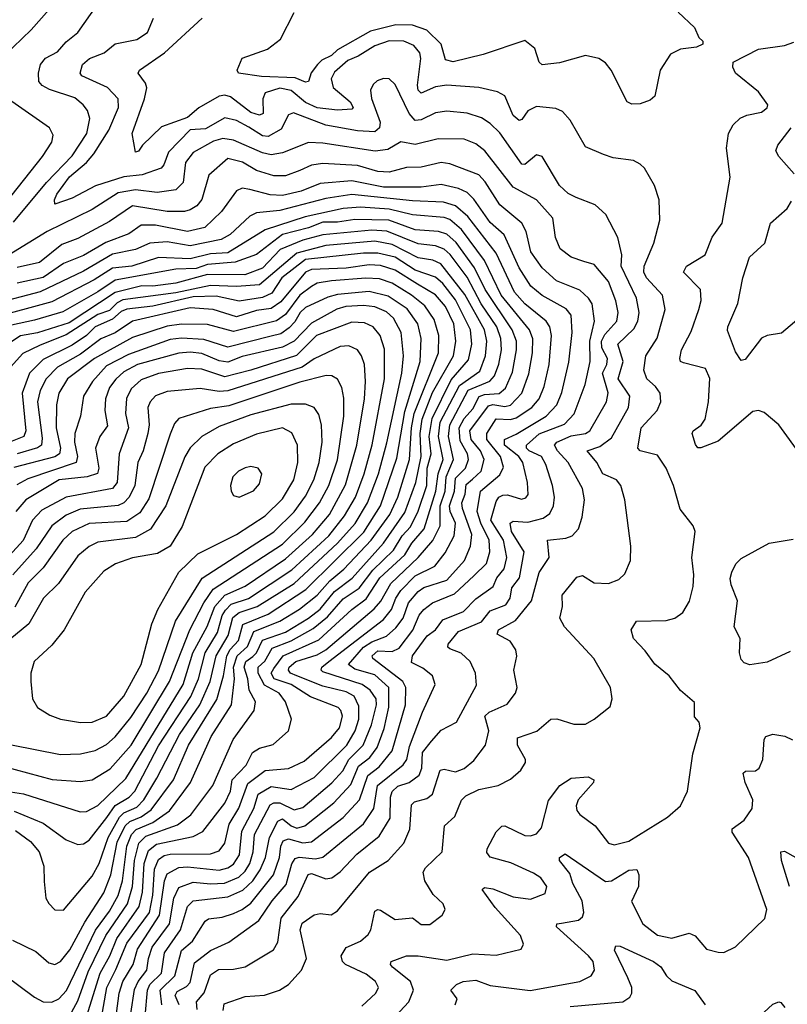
# Model space of a CAD drawing. Extents: x 1550320 to 1685906, y 509093 to 640511.
# Tile 462 of 532: x 1677284 to 1679945, y 591586 to 595000. Entities that reach past the tile are written whole.
import ezdxf

# ---------------------------------------------------------------- set-up
doc = ezdxf.new("R2010")
doc.units = 0

msp = doc.modelspace()

# ---------------------------------------------------------------- linework, layer by layer
at = {"layer": '0CON20XD'}
for points in [[(1677387.5, 594757.5), (1677361.3, 594771.3), (1677350.4, 594785), (1677348.7, 594815), (1677356, 594845), (1677373.6, 594866.4), (1677415, 594888.2), (1677445, 594923.2), (1677485.6, 594955), (1677550.7, 595049.3)], [(1677229.4, 594875), (1677323.4, 594965), (1677385.5, 595035)], [(1679566.4, 595026.4), (1679623, 594973), (1679637.7, 594937.7), (1679652.5, 594925), (1679652.5, 594915), (1679630, 594905), (1679575, 594898.1), (1679539.5, 594880.5), (1679503.6, 594825), (1679485.5, 594734.5), (1679469.1, 594720.9), (1679435, 594707.7), (1679406.4, 594706.4), (1679390, 594715), (1679334.4, 594825), (1679315, 594850), (1679291.2, 594865), (1679245, 594875.6), (1679155, 594850.3), (1679095, 594843.8), (1679085, 594852.5), (1679070, 594900), (1679035, 594928.2), (1678890.6, 594879.4), (1678786.3, 594853.7), (1678760.2, 594860.2), (1678744.8, 594915), (1678695, 594963.3), (1678645, 594980.8), (1678588, 594982), (1678500, 594960), (1678385, 594895.9), (1678365, 594875.4), (1678330.9, 594859.1), (1678315.8, 594845), (1678294.2, 594815.8), (1678284.7, 594785.3), (1678275, 594783.5), (1678238.1, 594798.1), (1678122.5, 594802.5), (1678042, 594815), (1678038, 594825), (1678055, 594866.2), (1678142.4, 594897.6), (1678187.4, 594932.6), (1678235.7, 595025)], [(1679213.4, 594383.4), (1679185, 594397.4), (1679155.3, 594425), (1679095, 594525.6), (1679075, 594531.1), (1679035, 594498.2), (1679025, 594498.4), (1678947.8, 594607.8), (1678915, 594640.3), (1678885, 594659.8), (1678835, 594675.7), (1678765, 594683.2), (1678725, 594677.1), (1678675, 594653), (1678655, 594650.2), (1678634.1, 594674.1), (1678585, 594775.6), (1678564.6, 594794.6), (1678545, 594796.2), (1678522.4, 594787.6), (1678508.9, 594775), (1678500, 594755), (1678503.7, 594726.3), (1678533.8, 594645), (1678531.1, 594625), (1678515, 594611.3), (1678455, 594614.5), (1678344.6, 594634.6), (1678232.5, 594677.5), (1678215, 594669.5), (1678189.8, 594620.2), (1678145, 594595.2), (1678125, 594597.3), (1678077.8, 594627.8), (1678035, 594650.2), (1677995, 594659.6), (1677928, 594622), (1677875, 594618.5), (1677799.1, 594540.9), (1677783.9, 594496.1), (1677774.5, 594485.5), (1677707.9, 594462), (1677645, 594454.9), (1677546.7, 594423.3), (1677465, 594381.4), (1677405, 594360.8), (1677403.9, 594375), (1677412.7, 594395), (1677456.2, 594455), (1677515.7, 594504.3), (1677540.5, 594535), (1677593.1, 594616.9), (1677626.3, 594695), (1677624.7, 594725), (1677588, 594765), (1677498.6, 594805), (1677493.5, 594815), (1677501.2, 594845), (1677525.5, 594865), (1677576, 594885), (1677615, 594915.7), (1677689.2, 594930.8), (1677726.2, 594955), (1677747.9, 595005)], [(1678665.2, 591754.8), (1678765, 591740), (1678855, 591761.8), (1678935, 591756.6), (1679022.1, 591777.9), (1679030, 591795), (1679019.6, 591825), (1678932.4, 591922.4), (1678887.1, 591985), (1678895, 591991.9), (1678923.6, 591986.4), (1678995, 591959.2), (1679055, 591950.9), (1679105, 591970.6), (1679111.5, 591995), (1679090.5, 592025), (1679065, 592041.4), (1678986.4, 592076.4), (1678915, 592097.1), (1678902.9, 592112.9), (1678903.8, 592125), (1678935.3, 592184.7), (1678955, 592204.4), (1678965, 592205.5), (1679035, 592172), (1679055, 592170.3), (1679075, 592176.9), (1679092.2, 592197.8), (1679117.3, 592292.7), (1679155.8, 592345), (1679195, 592370.4), (1679254.4, 592375.6), (1679274.4, 592365), (1679273.5, 592355), (1679220, 592295), (1679212.7, 592275), (1679215, 592258.8), (1679225, 592244.4), (1679278.6, 592205), (1679325, 592145.6), (1679345, 592139.2), (1679395, 592152), (1679530, 592235), (1679574, 592275), (1679598.8, 592325), (1679617.3, 592455), (1679642.5, 592545), (1679638.8, 592565), (1679623.5, 592583.5), (1679623, 592633), (1679574.2, 592674.2), (1679535.6, 592725), (1679485.2, 592765.2), (1679452.1, 592812.1), (1679411.8, 592855), (1679403.1, 592885), (1679422.5, 592915), (1679525, 592916.5), (1679555.3, 592924.7), (1679582.5, 592945), (1679606.2, 592983.8), (1679618.8, 593035), (1679621.1, 593075), (1679613.8, 593135), (1679625.7, 593225.7), (1679618, 593245), (1679573.3, 593303.3), (1679550, 593385), (1679524.6, 593445), (1679495, 593490), (1679434.8, 593504.8), (1679427.1, 593515), (1679438.4, 593585), (1679493.2, 593645), (1679506.2, 593675), (1679503.8, 593705), (1679488.1, 593728.1), (1679457.3, 593755), (1679447.5, 593785), (1679454.1, 593835), (1679493.8, 593896.2), (1679521.1, 593995), (1679511.8, 594045), (1679456.6, 594105), (1679447, 594125), (1679448.4, 594145), (1679482.3, 594225), (1679502.5, 594305), (1679501.1, 594375), (1679484.4, 594425), (1679449.4, 594485), (1679435, 594499.4), (1679411.2, 594511.2), (1679341.5, 594521.5), (1679307.5, 594532.5), (1679245, 594558.6), (1679191.7, 594651.7), (1679165, 594681.1), (1679142.4, 594692.4), (1679075, 594698.7), (1679045.7, 594684.3), (1679025, 594653.6), (1679015, 594650), (1678995, 594667.9), (1678965.7, 594735.7), (1678940.3, 594750.3), (1678875.2, 594765.2), (1678765, 594772.4), (1678725, 594767), (1678675, 594745.3), (1678665.2, 594755.2), (1678662.3, 594772.3), (1678674.2, 594865), (1678671.1, 594885), (1678650.5, 594910.5), (1678615, 594925.2), (1678565, 594926.5), (1678515, 594909.1), (1678456.7, 594873.3), (1678421.1, 594858.9), (1678375, 594817.6), (1678363.4, 594795), (1678370, 594765), (1678429.3, 594715), (1678439.3, 594695), (1678435, 594690), (1678385, 594686.5), (1678315, 594694.2), (1678275, 594713.1), (1678225, 594754.2), (1678185, 594762.9), (1678135, 594746.6), (1678126, 594725), (1678127.3, 594675), (1678115, 594668.6), (1678085, 594677.9), (1678015, 594732.4), (1677995, 594738.5), (1677975, 594735.2), (1677905, 594694.8), (1677865, 594661), (1677775, 594628.6), (1677709.2, 594565), (1677695, 594544), (1677685, 594540), (1677673.8, 594605), (1677716.5, 594725), (1677723.9, 594763.9), (1677719.9, 594779.9), (1677694.3, 594815), (1677698.6, 594825), (1677785.5, 594884.5), (1677916.7, 595005)], [(1679995.3, 593485), (1679915, 593595.7), (1679865, 593637.8), (1679845, 593645.5), (1679825, 593641.9), (1679705, 593538.7), (1679645, 593515.5), (1679635, 593515.6), (1679626.6, 593526.6), (1679615.6, 593565), (1679618.6, 593575), (1679646.4, 593593.6), (1679660, 593615), (1679671.6, 593675), (1679676.4, 593756.4), (1679660.9, 593790.9), (1679585, 593809.7), (1679574.8, 593814.8), (1679571.8, 593825), (1679578.6, 593855), (1679611.5, 593918.5), (1679637.8, 593995), (1679646.7, 594026.7), (1679643.8, 594065), (1679585.5, 594125), (1679595, 594145.5), (1679660, 594185), (1679684.2, 594245.8), (1679719.4, 594295), (1679746.4, 594453.6), (1679733.9, 594553.9), (1679740.9, 594605), (1679757.5, 594635), (1679781.7, 594658.3), (1679805, 594669.4), (1679855, 594679.4), (1679875, 594694.4), (1679876.9, 594705), (1679845, 594750), (1679765.8, 594815), (1679755.8, 594835), (1679757.7, 594852.3), (1679845, 594897.5), (1679935, 594910), (1679967.6, 594922.4)], [(1677262.4, 594297.6), (1677376.6, 594435), (1677465, 594527.4), (1677516.8, 594605), (1677527, 594657), (1677518.4, 594685), (1677504, 594705), (1677475, 594728.5), (1677387.5, 594757.5)], [(1677235.6, 594365), (1677362.8, 594525), (1677395.4, 594575), (1677399.8, 594599.8), (1677386.9, 594625), (1677256.6, 594716.6)], [(1679968.3, 594465), (1679915.5, 594525), (1679905.5, 594545), (1679912.2, 594565), (1679958.8, 594625)], [(1677989.3, 591565), (1677992.2, 591587.8), (1678065, 591613.5), (1678132.3, 591617.7), (1678184.8, 591635.2), (1678215, 591655.4), (1678261.1, 591705), (1678278.3, 591745), (1678256.1, 591845), (1678262.5, 591867.5), (1678305, 591897.1), (1678325, 591901.4), (1678362.9, 591897.1), (1678385, 591910), (1678496.4, 592045), (1678561.6, 592085), (1678615.8, 592145), (1678635.9, 592194.1), (1678642.3, 592277.7), (1678651.9, 592288.1), (1678695, 592300), (1678714.5, 592315.5), (1678741.7, 592398.3), (1678755, 592401.1), (1678795, 592392.7), (1678825, 592404.2), (1678858.2, 592431.8), (1678898.6, 592485), (1678910, 592535), (1678896.5, 592585), (1678911.2, 592598.8), (1678973.1, 592626.9), (1679002.7, 592665), (1679008.5, 592685), (1678996.7, 592745), (1679006.8, 592793.2), (1679003.3, 592815), (1678984.5, 592845), (1678939.4, 592869.4), (1678944, 592885), (1679002.5, 592917.5), (1679058.3, 592985), (1679085, 593083.6), (1679119.7, 593135), (1679113.2, 593195), (1679177.5, 593202.5), (1679199, 593211), (1679220.4, 593235), (1679234.2, 593275), (1679242.2, 593335), (1679235.3, 593375), (1679185.2, 593465), (1679148.2, 593505), (1679138.1, 593525), (1679145.8, 593535), (1679195, 593557.1), (1679244.9, 593565.1), (1679260.8, 593575), (1679318.3, 593675), (1679323.4, 593706.6), (1679304.4, 593775), (1679319.3, 593805), (1679321.5, 593825), (1679302.4, 593862.4), (1679300.6, 593885), (1679312.1, 593907.9), (1679353.3, 593955), (1679359, 593985), (1679350.6, 594025), (1679325, 594091.8), (1679275, 594151.5), (1679238.9, 594161.1), (1679195, 594176.1), (1679157.9, 594205), (1679140.9, 594245), (1679131.7, 594311.7), (1679075, 594375.4), (1678995, 594419.5), (1678895.7, 594545.7), (1678865, 594570), (1678825, 594585.7), (1678735, 594587.3), (1678655, 594567.2), (1678605, 594576.4), (1678560, 594550), (1678516.2, 594543.8), (1678335, 594571.7), (1678285, 594573.9), (1678195, 594538.3), (1678155, 594531.7), (1678125, 594538.5), (1678025, 594582.3), (1677987.4, 594587.4), (1677955, 594578.3), (1677885, 594539.8), (1677858.3, 594505), (1677850, 594435), (1677825, 594410), (1677759.8, 594400.2), (1677685, 594409.7), (1677625, 594399.4), (1677535, 594341.5), (1677379.1, 594265), (1677247.7, 594185)], [(1677898.8, 591568.8), (1677896.7, 591595), (1677923.3, 591626.7), (1677945, 591688.5), (1677972.9, 591707.1), (1678025, 591707.8), (1678065, 591716.5), (1678163.6, 591775), (1678178.3, 591801.7), (1678190, 591885), (1678249.5, 591960.5), (1678283.2, 592036.8), (1678295, 592040.4), (1678345, 592022), (1678365.5, 592024.5), (1678394.6, 592045.4), (1678452.9, 592107.1), (1678530.4, 592169.6), (1678568.2, 592231.8), (1678569.5, 592305), (1678575, 592324.1), (1678595, 592342.8), (1678634.2, 592355.8), (1678668.6, 592381.4), (1678678.3, 592405), (1678680.4, 592459.6), (1678711.4, 592498.6), (1678745, 592536.5), (1678797.5, 592565), (1678867.6, 592692.4), (1678863.3, 592735), (1678845, 592774.4), (1678814.3, 592804.3), (1678775, 592818.4), (1678768.4, 592825), (1678769.4, 592835), (1678805, 592878.8), (1678885, 592912.3), (1678915, 592950.9), (1678969.2, 592970.8), (1678984.3, 592995), (1678990.3, 593029.7), (1679016.4, 593065), (1679033, 593155), (1678988.5, 593225), (1678984.1, 593255), (1678995, 593261.1), (1679045, 593258.4), (1679098.2, 593271.8), (1679122.1, 593287.9), (1679134.7, 593315), (1679137.2, 593345), (1679130.5, 593385), (1679107.5, 593457.5), (1679092.5, 593485), (1679049.4, 593505), (1679040.3, 593515), (1679041.2, 593525), (1679085, 593564.2), (1679172.3, 593597.7), (1679206.5, 593633.5), (1679244.3, 593735), (1679261.7, 593815), (1679260, 593885), (1679276.3, 593955), (1679268, 594015), (1679255.9, 594035), (1679225, 594061.9), (1679145, 594094.3), (1679095, 594139.5), (1679055.7, 594195), (1679039.8, 594265), (1679024.2, 594294.2), (1678948.4, 594358.4), (1678897.3, 594437.3), (1678875, 594461.7), (1678775, 594500.7), (1678745.2, 594505.2), (1678675, 594488.8), (1678625, 594487.4), (1678565, 594471.3), (1678525, 594473), (1678455, 594494.3), (1678335, 594501.4), (1678295, 594495.6), (1678255, 594476.5), (1678205, 594458), (1678165, 594459), (1678105, 594477.3), (1678056.1, 594506.1), (1678005, 594519), (1677939.1, 594460.9), (1677915, 594376.7), (1677897.5, 594355), (1677875, 594341), (1677855, 594334.8), (1677794.8, 594335.2), (1677675, 594354.3), (1677595, 594300.2), (1677485, 594241.7), (1677429.2, 594220.8), (1677352.5, 594157.5), (1677275, 594140.3)], [(1677836.1, 591585), (1677822.7, 591617.3), (1677829.2, 591630.8), (1677862.1, 591647.9), (1677875, 591662.4), (1677889.5, 591730.5), (1677945, 591772.6), (1678008.3, 591801.7), (1678112.9, 591877.2), (1678159.2, 591945), (1678207.8, 592002.2), (1678226.7, 592073.3), (1678238.6, 592091.4), (1678253, 592097), (1678309, 592091), (1678335, 592096.9), (1678475, 592211.9), (1678511.1, 592265), (1678523.6, 592345), (1678613.6, 592416.4), (1678625.8, 592435), (1678635, 592480), (1678679.6, 592599.6), (1678724.6, 592695), (1678714.5, 592725), (1678681.2, 592751.2), (1678641.7, 592771.7), (1678645.9, 592795), (1678695.8, 592864.2), (1678725.3, 592885), (1678750.5, 592919.5), (1678822.3, 592947.7), (1678865, 592991.6), (1678925.4, 593034.6), (1678938.1, 593065), (1678963.4, 593096.6), (1678972.1, 593135), (1678960.5, 593195), (1678916.6, 593265), (1678935, 593330), (1678945, 593344.8), (1678958.5, 593351.5), (1678975, 593352.1), (1679022.9, 593337.1), (1679037.8, 593342.2), (1679046, 593354), (1679044.4, 593395), (1679028, 593465), (1679013.6, 593485), (1678964, 593525), (1678963.9, 593545), (1679005, 593563), (1679108.8, 593625), (1679145.4, 593664.7), (1679163, 593707), (1679187.8, 593812.2), (1679198.9, 593915), (1679195.5, 593975.5), (1679177.9, 593997.9), (1679095, 594044.1), (1679056.1, 594076.1), (1679015, 594139.7), (1678963.6, 594253.6), (1678915, 594296.6), (1678858, 594378), (1678835, 594400.4), (1678805, 594414.5), (1678745, 594428.4), (1678675, 594419.1), (1678545, 594419.8), (1678435, 594441.7), (1678325, 594432.3), (1678259.1, 594405), (1678195, 594390.1), (1678152.4, 594392.4), (1678081.3, 594411.3), (1678055, 594415.3), (1678035, 594406.2), (1677983.6, 594335), (1677925, 594279.7), (1677865, 594265.8), (1677755, 594287.6), (1677705, 594287), (1677662.1, 594257.9), (1677582.1, 594227.9), (1677505, 594182), (1677435, 594154.2), (1677365, 594105.6), (1677275, 594086.4)], [(1677776.6, 591585), (1677770.7, 591635), (1677821.8, 591685), (1677845, 591773.1), (1677883.1, 591805), (1677926.4, 591875), (1677937.8, 591882.3), (1677985, 591888.4), (1678025, 591901.2), (1678055.3, 591914.7), (1678085, 591937.5), (1678163.1, 592035), (1678184.9, 592095), (1678188.8, 592135), (1678197.1, 592152.9), (1678215, 592160.5), (1678265, 592146.2), (1678295, 592150), (1678405.5, 592234.5), (1678461.3, 592295), (1678490.4, 592379.6), (1678529.8, 592410.2), (1678574.5, 592465), (1678620.7, 592625), (1678622.3, 592685), (1678612.1, 592705), (1678507.9, 592785), (1678505.7, 592795), (1678525, 592811.4), (1678575, 592809.8), (1678599.3, 592820.7), (1678646.3, 592883.6), (1678669.1, 592935), (1678684.9, 592955.1), (1678715, 592978.6), (1678791.1, 593008.9), (1678858, 593072), (1678901.7, 593115), (1678913.6, 593155), (1678911.1, 593195), (1678882.2, 593255), (1678870.2, 593295), (1678881.2, 593365), (1678947.7, 593422.3), (1678961.5, 593448.5), (1678950, 593485), (1678902.6, 593545), (1678903.1, 593565), (1678935, 593616.2), (1678985, 593613.9), (1679005, 593619.5), (1679058.8, 593655), (1679084.1, 593685), (1679101.9, 593728.1), (1679119.2, 593805), (1679126.9, 593905), (1679121.6, 593935), (1679109, 593955), (1679035, 594015.2), (1678998.8, 594055), (1678935, 594190), (1678837.3, 594317.3), (1678794.9, 594354.9), (1678752.9, 594367.1), (1678645, 594371.7), (1678435, 594394.2), (1678345, 594379.4), (1678185, 594338.3), (1678105, 594329.8), (1678081.3, 594318.7), (1678013.7, 594255), (1677981.7, 594238.3), (1677875, 594215.8), (1677795, 594229.7), (1677735, 594225.2), (1677685, 594202.6), (1677605, 594186.6), (1677505, 594127.8), (1677355, 594055.9), (1677195, 594015.1)], [(1678469.4, 591580.6), (1678518.5, 591625), (1678527.9, 591645), (1678516.7, 591665), (1678485, 591690.5), (1678413.1, 591725), (1678402.6, 591735), (1678398, 591755), (1678415, 591783.8), (1678465, 591805.9), (1678491.7, 591828.3), (1678501.2, 591845), (1678515, 591908.9), (1678525, 591915.4), (1678535, 591912.5), (1678585, 591880.8), (1678645, 591885.8), (1678675, 591863.1), (1678705, 591863.1), (1678748.8, 591895), (1678758.8, 591915), (1678751.2, 591935), (1678717.2, 591967.2), (1678688.5, 592015), (1678682.3, 592045), (1678690, 592060), (1678747.8, 592115), (1678756.7, 592205), (1678792, 592238), (1678815.7, 592294.3), (1678830.5, 592309.5), (1678875, 592330.8), (1678942.9, 592345), (1678985, 592366.7), (1679021.5, 592398.5), (1679037.5, 592425), (1679037.3, 592435), (1679009.4, 592485), (1679010, 592510), (1679076.3, 592533.7), (1679125, 592575.3), (1679146.2, 592576.2), (1679205, 592557.9), (1679245, 592558.1), (1679275.5, 592574.5), (1679331.2, 592618.8), (1679337.1, 592645), (1679331.4, 592685), (1679273.8, 592785), (1679172.5, 592895), (1679156.7, 592925), (1679165.4, 592965), (1679164.5, 593005), (1679215, 593067.5), (1679235, 593072.5), (1679275, 593048), (1679325, 593045.4), (1679361.2, 593058.8), (1679381.7, 593078.3), (1679401.5, 593125), (1679402.5, 593175), (1679381.1, 593335), (1679367.7, 593385), (1679352.2, 593405), (1679305, 593425.4), (1679284.7, 593465), (1679251.1, 593505), (1679295, 593520.3), (1679335, 593550.2), (1679394.4, 593655), (1679398.4, 593695), (1679359, 593755), (1679375.4, 593815), (1679357.5, 593875), (1679412.3, 593927.7), (1679426.9, 593955), (1679431.1, 593985), (1679422.6, 594035), (1679368.5, 594145), (1679370.9, 594185), (1679357.3, 594245), (1679315.7, 594325), (1679278.3, 594358.3), (1679213.4, 594383.4)], [(1680015, 593989.3), (1679925, 593912.9), (1679875, 593905.2), (1679855, 593895.8), (1679798.5, 593821.5), (1679785, 593818.8), (1679765, 593848.8), (1679737.7, 593922.3), (1679738.1, 593935), (1679773.9, 594016.1), (1679790.7, 594105), (1679813.5, 594176.5), (1679867.1, 594225), (1679886.2, 594295), (1679944.2, 594345), (1679959.2, 594370.8)], [(1677718.5, 591545), (1677727.1, 591635), (1677735, 591655.5), (1677775.7, 591695), (1677785.7, 591765), (1677840.7, 591845), (1677865.9, 591925), (1677885.2, 591945.2), (1678005, 591958.9), (1678057.3, 591982.7), (1678091.7, 592015), (1678117.4, 592052.6), (1678135.6, 592095), (1678150.1, 592165), (1678178.9, 592221.1), (1678195, 592229.6), (1678225.3, 592204.7), (1678245, 592197.2), (1678272.5, 592205), (1678372.6, 592285), (1678431.4, 592348.6), (1678458.3, 592411.7), (1678497.4, 592442.6), (1678523.2, 592476.8), (1678547.2, 592542.8), (1678563.4, 592616.6), (1678563, 592685), (1678515, 592728.8), (1678445, 592748.1), (1678423, 592765), (1678475.7, 592824.3), (1678505, 592843.1), (1678555, 592862.2), (1678588.2, 592891.8), (1678613.1, 592925), (1678631.9, 592978.1), (1678665, 593018), (1678685, 593031.1), (1678765, 593057.1), (1678826.1, 593125), (1678846.7, 593175), (1678851.5, 593215), (1678818.8, 593305), (1678816.8, 593325), (1678828.1, 593355), (1678831.6, 593388.4), (1678853, 593407), (1678883.9, 593435), (1678893.7, 593475), (1678881.7, 593505), (1678849, 593545), (1678844.5, 593575), (1678908.6, 593661.4), (1678923.7, 593666.3), (1678965, 593659.1), (1678985, 593663.3), (1679024.2, 593705), (1679048.3, 593771.7), (1679061.7, 593845), (1679062.9, 593892.9), (1679050.7, 593925), (1678952.5, 594045), (1678894.8, 594164.8), (1678815, 594272.2), (1678775, 594307.7), (1678755, 594314.6), (1678645, 594322.8), (1678565, 594343.4), (1678465, 594349.9), (1678405, 594345.1), (1678273.4, 594316.6), (1678135, 594271.7), (1678005, 594191.8), (1677945, 594188.6), (1677875, 594171), (1677765, 594175.7), (1677672.5, 594145), (1677605, 594138.9), (1677542.1, 594097.9), (1677395, 594021.3), (1677185.3, 593964.7)], [(1677669.3, 591555), (1677681.7, 591638.3), (1677694.1, 591665), (1677724.6, 591705), (1677730.1, 591745), (1677742.7, 591785), (1677803.5, 591865), (1677817.7, 591955), (1677835, 591991.7), (1677885, 592010.4), (1677945, 592003.8), (1677994.1, 592005.9), (1678043, 592027), (1678065, 592048), (1678081.1, 592075), (1678093.3, 592115), (1678098.1, 592175), (1678151.6, 592278.4), (1678164.9, 592285.1), (1678185, 592284.7), (1678235, 592260.3), (1678265, 592268.3), (1678365.8, 592354.2), (1678403.8, 592396.2), (1678425, 592435.4), (1678474.3, 592485), (1678503.2, 592555), (1678521, 592625), (1678520, 592645), (1678498.5, 592675), (1678471.4, 592695), (1678335, 592739.1), (1678328.9, 592745), (1678330.8, 592755), (1678355.8, 592775), (1678545, 592920.6), (1678572.6, 592955), (1678587.3, 592995), (1678605, 593020.5), (1678655, 593072.3), (1678723, 593105), (1678758.5, 593151.5), (1678789.4, 593210.6), (1678794.4, 593255), (1678775.6, 593295), (1678773.8, 593315), (1678791.6, 593365), (1678795, 593410.5), (1678829.4, 593445), (1678840.1, 593475), (1678836.1, 593495), (1678810.3, 593540.3), (1678806.9, 593585), (1678825, 593616.8), (1678855, 593651), (1678876.7, 593693.3), (1678895, 593700.8), (1678946, 593704), (1678968, 593722), (1678992.1, 593777.9), (1679006.2, 593855), (1679006.2, 593885), (1678990.6, 593925), (1678897.5, 594065), (1678859.9, 594139.9), (1678797.3, 594227.3), (1678765, 594256.2), (1678735.1, 594265.1), (1678655, 594271.6), (1678563.1, 594305), (1678445, 594306.6), (1678385, 594297.4), (1678335, 594298), (1678285, 594278.3), (1678195.3, 594254.7), (1678105, 594186.1), (1678030.3, 594159.7), (1677935, 594150.7), (1677895, 594137.1), (1677825, 594135.1), (1677615, 594097), (1677555, 594056.1), (1677432.8, 593987.2), (1677335, 593957.6), (1677255, 593941)], [(1677619.1, 591555), (1677628.9, 591625), (1677641, 591665), (1677677.6, 591725), (1677692.5, 591777.5), (1677768, 591895), (1677785.7, 592014.3), (1677795, 592038.3), (1677835, 592060.8), (1677865, 592062.9), (1677975, 592051.4), (1678005, 592059.1), (1678025, 592072.5), (1678045.2, 592105.2), (1678053.2, 592186.8), (1678095.1, 592264.9), (1678110.6, 592315), (1678155, 592341.5), (1678225, 592331.7), (1678305, 592372.6), (1678417.9, 592485), (1678446.5, 592535), (1678459.6, 592575), (1678459.8, 592619.8), (1678443.3, 592655), (1678415, 592669.5), (1678335, 592689.6), (1678244.7, 592725), (1678222.8, 592735), (1678215.2, 592745), (1678218.1, 592755), (1678241.2, 592775), (1678315, 592798.3), (1678345, 592815.4), (1678513, 592957), (1678535.9, 592984.1), (1678569.9, 593045), (1678664.9, 593135.1), (1678715.8, 593194.2), (1678741.6, 593245), (1678741.8, 593315), (1678758.7, 593365), (1678762.6, 593415), (1678787.5, 593475), (1678770.4, 593555), (1678774.7, 593595), (1678838.4, 593715), (1678913.4, 593746.6), (1678929.5, 593765), (1678944.7, 593805.3), (1678954.3, 593855), (1678952.1, 593895), (1678937.9, 593935), (1678883.1, 594015), (1678835, 594107.2), (1678776, 594186), (1678755, 594204.8), (1678725, 594215.7), (1678665, 594222.3), (1678556.6, 594266.6), (1678505, 594270), (1678335, 594254), (1678265, 594235.8), (1678187.1, 594202.9), (1678125, 594138.9), (1678064.3, 594115.7), (1677935, 594116.7), (1677825, 594086.6), (1677745, 594076.2), (1677707.6, 594077.6), (1677615, 594053.5), (1677455, 593948.4), (1677345.4, 593914.6), (1677286.2, 593903.8), (1677242, 593875)], [(1677563.1, 591513.1), (1677586.2, 591645), (1677616.6, 591706.6), (1677655, 591798.8), (1677733.6, 591905), (1677745.1, 591965), (1677751.4, 592055), (1677765, 592087.9), (1677785, 592102.4), (1677805, 592106.8), (1677945, 592108.3), (1677975, 592118.3), (1677994.8, 592145), (1678009.4, 592210.6), (1678043.4, 592266.6), (1678075, 592352.5), (1678135, 592396.8), (1678215, 592403.7), (1678270.1, 592429.9), (1678365, 592511.7), (1678392.4, 592545), (1678402.2, 592585), (1678396.8, 592605), (1678387.2, 592615), (1678292.1, 592652.1), (1678224.8, 592695), (1678166, 592715), (1678155.9, 592735), (1678165, 592750.2), (1678196.5, 592795), (1678320.3, 592849.7), (1678434.7, 592955.2), (1678485, 592992.1), (1678532, 593065), (1678619.2, 593145), (1678643.7, 593185), (1678686.2, 593235), (1678726.5, 593365), (1678734.8, 593425.2), (1678751.2, 593475), (1678735.6, 593555), (1678741.4, 593605), (1678808.1, 593731.9), (1678878.4, 593781.6), (1678898.7, 593835), (1678903.3, 593885), (1678894.6, 593925), (1678826.8, 594046.8), (1678743.3, 594153.3), (1678715.9, 594165.9), (1678665, 594174.4), (1678575, 594220), (1678515, 594232.2), (1678345, 594217.1), (1678245, 594190.1), (1678115, 594081.1), (1678035, 594075.3), (1677945, 594078.2), (1677825, 594053.1), (1677641.7, 594028.3), (1677621.7, 594018.3), (1677595, 593992), (1677555, 593978.2), (1677445, 593907.7), (1677355, 593871.5), (1677295, 593842.3), (1677252, 593795)], [(1677509.3, 591525), (1677562.3, 591695), (1677595.8, 591754.2), (1677620.2, 591815), (1677697.7, 591925), (1677709.3, 591975), (1677715.5, 592075), (1677730.4, 592119.6), (1677758, 592142), (1677885, 592168.2), (1677918.7, 592185), (1677995, 592284.1), (1678014.3, 592325), (1678020.7, 592365), (1678068.7, 592415), (1678090.9, 592459.1), (1678115, 592474.5), (1678162.9, 592487.1), (1678215.9, 592534.1), (1678226.4, 592575), (1678204.8, 592635), (1678182.8, 592665), (1678132.9, 592692.9), (1678110.6, 592735), (1678110.5, 592755), (1678133.7, 592776.3), (1678158.5, 592821.5), (1678225, 592846.5), (1678300.7, 592889.3), (1678350.8, 592929.2), (1678405, 592992.1), (1678460.9, 593029.1), (1678508.4, 593091.6), (1678579.7, 593160.3), (1678610, 593210), (1678638.6, 593241.4), (1678665, 593296.3), (1678695.1, 593385), (1678695.8, 593445), (1678709.7, 593495), (1678703.5, 593555), (1678713.1, 593616.9), (1678779.1, 593750.9), (1678839.4, 593820.6), (1678851.4, 593875), (1678846.6, 593925), (1678795, 594028.5), (1678751, 594085), (1678725, 594107.1), (1678655, 594131.3), (1678585, 594176), (1678525, 594190.8), (1678475, 594190.7), (1678275, 594167.9), (1678192.7, 594105), (1678158.1, 594051.9), (1678125, 594037.3), (1678045, 594024), (1677965, 594041.6), (1677885, 594039), (1677745, 594007), (1677655, 593996.2), (1677635, 593987.9), (1677605, 593961.2), (1677545.2, 593935), (1677515, 593905.4), (1677465, 593871.5), (1677365, 593821.7), (1677317.6, 593775), (1677291.9, 593705), (1677304.6, 593575), (1677298.3, 593555), (1677245.7, 593534.3)], [(1677435, 591507.1), (1677485, 591598.2), (1677521.1, 591698.9), (1677582.5, 591825), (1677657.6, 591935), (1677674.9, 591995.1), (1677681.6, 592085), (1677696.3, 592145), (1677720.9, 592169.1), (1677830.8, 592209.2), (1677876.5, 592243.5), (1677953.5, 592345), (1678023.8, 592505), (1678096.6, 592605), (1678101.6, 592635), (1678079.4, 592675), (1678075.1, 592715), (1678062.2, 592755), (1678067.4, 592775), (1678092.1, 592792.1), (1678105.1, 592804.9), (1678125, 592849.3), (1678205, 592876.8), (1678285, 592924.7), (1678325, 592956.5), (1678375, 593018.1), (1678435.7, 593064.3), (1678545.1, 593185), (1678618.7, 593291.3), (1678657.3, 593395), (1678675.4, 593485), (1678672.6, 593565), (1678678.5, 593615), (1678715, 593707.3), (1678787.4, 593835), (1678795.7, 593885), (1678788.2, 593945), (1678760.4, 594005), (1678725, 594045.8), (1678662.7, 594082.7), (1678585, 594131.1), (1678535, 594147.2), (1678495, 594149.6), (1678415, 594138.8), (1678295.7, 594134.3), (1678274.5, 594125), (1678188.7, 594021.3), (1678155, 593998.6), (1678105, 593991.5), (1678035, 593969.4), (1677954.5, 593995.5), (1677875, 594000.8), (1677674.9, 593955.1), (1677615, 593914.6), (1677565, 593893.7), (1677495, 593840.6), (1677415, 593795.7), (1677375.6, 593755), (1677355, 593714.6), (1677345.7, 593675), (1677361.2, 593548.8), (1677359.8, 593525), (1677344.9, 593515.1), (1677275, 593494.7)], [(1677395, 591593.7), (1677419.4, 591605), (1677445.5, 591634.5), (1677546.8, 591843.2), (1677595, 591909.6), (1677625, 591963.3), (1677639.7, 592015), (1677654.9, 592135), (1677671.3, 592175), (1677687.7, 592192.3), (1677745, 592216.7), (1677802.5, 592257.5), (1677875.9, 592355), (1677946.9, 592515), (1678017.9, 592625), (1678028.5, 592715), (1678024.6, 592755), (1678037.1, 592795), (1678073.2, 592826.8), (1678095, 592878.7), (1678185, 592914.4), (1678253.4, 592956.6), (1678315, 593005.4), (1678358.4, 593055), (1678407.2, 593095), (1678502.6, 593195), (1678567, 593285), (1678595.1, 593344.9), (1678634.5, 593475), (1678642.1, 593585), (1678651.7, 593635), (1678735.7, 593845), (1678736.3, 593905), (1678720.9, 593960.9), (1678688.4, 594008.4), (1678642.4, 594045), (1678575, 594087), (1678531.5, 594101.5), (1678484.2, 594104.2), (1678364.3, 594094.3), (1678315, 594086.1), (1678295, 594074.5), (1678254.6, 594045), (1678205, 593977.3), (1678174, 593956), (1678025, 593918.8), (1677935, 593942.7), (1677845, 593944.2), (1677795, 593937.2), (1677675, 593898.2), (1677543.1, 593825), (1677449.4, 593755), (1677418.8, 593705), (1677410.7, 593665), (1677409.7, 593585), (1677424.9, 593515), (1677422, 593495), (1677405, 593484.1), (1677263, 593447)], [(1677405, 591724.5), (1677425, 591735.4), (1677457.5, 591775), (1677509.1, 591870.9), (1677575, 591972.8), (1677599.9, 592035), (1677621.7, 592148.3), (1677649.4, 592205), (1677665, 592220.4), (1677705, 592236.5), (1677739.1, 592260.9), (1677817, 592365), (1677868.5, 592485), (1677966.8, 592643.2), (1677990.4, 592725), (1678002.3, 592795), (1678013.2, 592816.8), (1678042.2, 592847.8), (1678057.2, 592902.8), (1678145, 592938.4), (1678276.1, 593023.9), (1678476.3, 593223.7), (1678534.6, 593315), (1678590.7, 593479.3), (1678618.6, 593641.4), (1678672.1, 593815), (1678675.8, 593895), (1678663.8, 593945), (1678627, 593997), (1678561.3, 594041.3), (1678495, 594058), (1678385, 594047.5), (1678351.7, 594038.3), (1678275, 594001.9), (1678255.5, 593984.4), (1678238, 593952), (1678218.4, 593931.6), (1678188.9, 593911.1), (1678155, 593902.7), (1678005, 593864.4), (1677921.5, 593891.5), (1677845, 593895.6), (1677805, 593891), (1677660.6, 593839.4), (1677585, 593799.8), (1677536, 593745), (1677505.2, 593695), (1677494.3, 593625), (1677474.5, 593565), (1677473.3, 593535), (1677484.6, 593485), (1677479.4, 593465), (1677311.7, 593408.3), (1677273.2, 593386.8)], [(1677435, 591912.9), (1677535, 592030.8), (1677559.4, 592075), (1677590.2, 592165), (1677630, 592235), (1677645, 592250), (1677689.7, 592270.3), (1677714.3, 592295.7), (1677759.6, 592370.4), (1677837.8, 592522.3), (1677908.7, 592625), (1677944, 592705), (1677964.5, 592795), (1678006.2, 592865), (1678022.5, 592927.5), (1678044.3, 592945), (1678107.3, 592965), (1678235, 593045.1), (1678385, 593184.6), (1678446.3, 593253.7), (1678489, 593325), (1678528, 593425), (1678556.9, 593533.1), (1678608.2, 593775), (1678614.2, 593834.2), (1678606.5, 593915), (1678579.2, 593965), (1678555, 593986.5), (1678515, 594004), (1678475, 594008.7), (1678414.5, 594005.5), (1678383.5, 593996.5), (1678295, 593948.3), (1678235, 593885.4), (1678195, 593864.5), (1678055, 593832.4), (1678005, 593812.7), (1677975, 593817), (1677915, 593842.8), (1677875, 593847.4), (1677835, 593843.6), (1677691.8, 593805), (1677645, 593779.4), (1677616.5, 593753.5), (1677595.2, 593725), (1677580.6, 593685), (1677578.8, 593645), (1677587.6, 593592.4), (1677561.4, 593555), (1677547, 593515), (1677557.9, 593445), (1677552.9, 593427.1), (1677517.5, 593415), (1677420.8, 593405), (1677305.2, 593335), (1677270.2, 593295)], [(1677265, 592256.1), (1677365.4, 592215), (1677445, 592156.6), (1677485, 592140.4), (1677505, 592142.7), (1677525, 592155.9), (1677585.8, 592234.2), (1677615, 592275.1), (1677663.6, 592305), (1677682.3, 592325), (1677765, 592482.4), (1677876.6, 592653.4), (1677903.3, 592715), (1677926.2, 592805), (1677969.8, 592875), (1677985.8, 592934.2), (1677996.9, 592953.1), (1678016.5, 592973.5), (1678076.4, 592993.6), (1678227.1, 593092.9), (1678355, 593211), (1678410.2, 593279.8), (1678447.4, 593345), (1678478.4, 593425), (1678505.8, 593525.8), (1678548.2, 593755), (1678547.8, 593857.8), (1678533, 593905), (1678509.1, 593935), (1678478.6, 593948.6), (1678435, 593951.4), (1678312.9, 593905), (1678243.8, 593836.2), (1678085, 593784.6), (1677995, 593762.2), (1677915, 593788), (1677865, 593790.2), (1677765, 593773), (1677705, 593751.3), (1677670.2, 593719.8), (1677653.7, 593686.3), (1677650.7, 593635), (1677660.3, 593585), (1677628.7, 593495), (1677625.5, 593445.5), (1677621.3, 593395), (1677605.1, 593374.9), (1677445, 593344.5), (1677360.5, 593299.5), (1677328.3, 593265), (1677295.3, 593194.7), (1677175, 593063.5)], [(1677493.7, 592253.6), (1677515, 592254.7), (1677555, 592275.8), (1677651.3, 592368.7), (1677850.4, 592695), (1677883.6, 592805), (1677933.7, 592896.3), (1677959.8, 592965), (1677995.1, 593004.9), (1678065, 593036.2), (1678205, 593130.7), (1678299, 593215), (1678357.3, 593285), (1678412.9, 593387.1), (1678452.1, 593525), (1678478.6, 593685), (1678483, 593745), (1678478.9, 593805), (1678469.2, 593835), (1678455, 593855.4), (1678425, 593869.2), (1678395, 593866.5), (1678305, 593824.1), (1678263.4, 593795), (1678005, 593713.1), (1677975, 593710.9), (1677908.9, 593721.1), (1677795, 593711), (1677755, 593695.8), (1677736.4, 593675), (1677728.3, 593655), (1677732.1, 593595), (1677728, 593565), (1677711.5, 593505), (1677693, 593465), (1677682.8, 593385), (1677663.5, 593345), (1677645.1, 593324.9), (1677624.6, 593315.4), (1677493.2, 593303.2), (1677445, 593282.2), (1677395, 593245.2), (1677340.7, 593165), (1677259.3, 593075)], [(1677495, 592359), (1677535, 592364.2), (1677597.7, 592402.3), (1677669.6, 592485), (1677803.2, 592705), (1677873, 592885), (1677921.8, 592978.2), (1677954.9, 593025.1), (1678195, 593181.2), (1678272.4, 593257.6), (1678323.3, 593325), (1678355.4, 593385), (1678385.6, 593474.4), (1678407.9, 593625), (1678407.4, 593687.4), (1678400, 593725), (1678385, 593753.3), (1678365.7, 593765.7), (1678345.8, 593765.8), (1678255, 593742.8), (1678008.3, 593661.7), (1677945, 593651.4), (1677835, 593617.3), (1677820.4, 593599.6), (1677805, 593563.3), (1677730.9, 593339.1), (1677699.6, 593290.4), (1677655, 593260.2), (1677525, 593252.7), (1677465.3, 593225), (1677432.7, 593195), (1677365, 593099.5), (1677312.7, 593047.3), (1677266.8, 592963.2)], [(1677425, 592452), (1677495, 592454.8), (1677545, 592466.3), (1677585, 592487.4), (1677615, 592514.2), (1677668.9, 592581.1), (1677723.9, 592665), (1677765, 592742.7), (1677823.5, 592915), (1677916.8, 593063.2), (1678165, 593224.1), (1678235, 593293.6), (1678275, 593348.6), (1678303.2, 593405), (1678321.3, 593465), (1678332, 593535), (1678330.2, 593595), (1678320.9, 593630.9), (1678304.4, 593655), (1678275, 593667.1), (1678225, 593667), (1678085, 593629.5), (1677975, 593589), (1677914.9, 593555.1), (1677875, 593515.3), (1677855.7, 593484.3), (1677790.2, 593315), (1677736.6, 593233.4), (1677685, 593204.8), (1677555, 593188.1), (1677525, 593173.2), (1677485, 593141.3), (1677418.1, 593045), (1677366.5, 592995), (1677315.8, 592905), (1677249.3, 592850.7)], [(1677495, 592562.9), (1677535, 592564.1), (1677585, 592585.3), (1677645, 592654.6), (1677704.3, 592765), (1677741.7, 592905), (1677762.1, 592955), (1677835.4, 593085), (1677901.6, 593148.4), (1678035, 593214.8), (1678135, 593279.6), (1678195, 593338.9), (1678234, 593405), (1678248.4, 593465), (1678246.3, 593525), (1678227.3, 593567.3), (1678195, 593584.7), (1678105, 593562.5), (1678025, 593529.1), (1677970.7, 593495), (1677925, 593448.8), (1677847.1, 593242.9), (1677805.3, 593174.7), (1677761.2, 593148.8), (1677675, 593134.8), (1677616.1, 593113.9), (1677575, 593087.9), (1677510.4, 593015), (1677437.5, 592885), (1677395, 592831.9), (1677333.3, 592775), (1677322.2, 592735), (1677322.2, 592705), (1677328.1, 592645), (1677345.7, 592615), (1677388.3, 592588.3), (1677425.3, 592575.3), (1677495, 592562.9)], [(1678045, 593344.5), (1678094, 593366), (1678115, 593390.8), (1678123.3, 593425), (1678110, 593445), (1678085, 593450.8), (1678065, 593446.8), (1678042.2, 593435), (1678022.7, 593415), (1678014.5, 593385), (1678016.9, 593365), (1678025, 593350), (1678045, 593344.5)], [(1679955, 592809.7), (1679875, 592772.6), (1679815, 592763.6), (1679795, 592770), (1679785, 592782), (1679778.8, 592805), (1679781.9, 592855), (1679760.6, 592895), (1679771.8, 592985), (1679750.2, 593040.2), (1679747, 593063), (1679752.9, 593085), (1679766.8, 593113.2), (1679785, 593132.5), (1679882.5, 593185), (1679965, 593198.6)], [(1678793.1, 591585), (1678800.6, 591605), (1678778.6, 591635), (1678798.5, 591655), (1678821.1, 591665), (1678865, 591670.3), (1678915, 591651.9), (1679053.9, 591633.9), (1679226, 591665), (1679265.2, 591684.8), (1679276.8, 591705), (1679271.3, 591735), (1679256.1, 591755), (1679144.4, 591855), (1679146.2, 591865), (1679162.1, 591867.9), (1679221.3, 591878.7), (1679235, 591890), (1679240, 591905), (1679233.7, 591945), (1679201.7, 592005), (1679190.4, 592040.4), (1679155.6, 592085), (1679155, 592095.7), (1679175, 592107.8), (1679315, 592011.9), (1679335, 592014.3), (1679395, 592051.6), (1679423.4, 592053.4), (1679430.4, 592035), (1679429.3, 591995), (1679405, 591943.3), (1679444.5, 591865), (1679495, 591826.1), (1679545, 591815.3), (1679605, 591833.2), (1679625, 591823.5), (1679665, 591777.1), (1679705, 591767.1), (1679725, 591766), (1679765, 591785.8), (1679866.4, 591883.6), (1679874.4, 591915), (1679810.7, 592095), (1679753.7, 592183.6), (1679753.8, 592195), (1679795.4, 592225), (1679822.8, 592265), (1679825.6, 592295.6), (1679798.2, 592355), (1679792.2, 592387.8), (1679800, 592395), (1679835, 592395.6), (1679847.5, 592405), (1679860.4, 592435), (1679864.4, 592505), (1679870, 592515), (1679895, 592523.3), (1679936.3, 592516.3), (1679963, 592503)], [(1677255, 592486.4), (1677425, 592452)], [(1677225, 592412.3), (1677396.3, 592366.3), (1677495, 592359)], [(1677205, 592330.5), (1677296.6, 592316.6), (1677493.7, 592253.6)], [(1677269.2, 592189.2), (1677321.3, 592151.3), (1677351.1, 592115), (1677367.5, 592065), (1677368.1, 592011.9), (1677374.5, 591955), (1677385, 591936), (1677405, 591914.2), (1677435, 591912.9)], [(1679953, 591995), (1679924.5, 592085.5), (1679922, 592115), (1679935, 592116.9), (1679974.4, 592095)], [(1677259.2, 591809.2), (1677339.2, 591769.1), (1677385, 591730), (1677405, 591724.5)], [(1679191.7, 591578.3), (1679375, 591595.4), (1679398.7, 591611.3), (1679406.2, 591625), (1679405.3, 591645), (1679391.5, 591678.5), (1679345.7, 591774.3), (1679350.9, 591789.1), (1679365, 591787.7), (1679480.4, 591735), (1679506.1, 591716.1), (1679525.8, 591685), (1679545, 591668.3), (1679624.8, 591634.8), (1679660.5, 591585)], [(1678571.2, 591528.8), (1678633.3, 591595), (1678649.4, 591635), (1678638.1, 591665), (1678576.4, 591715), (1678568.9, 591725), (1678571.4, 591735), (1678625.2, 591754.8), (1678665.2, 591754.8)], [(1677175, 591729.2), (1677335, 591611.3), (1677365, 591595.3), (1677395, 591593.7)], [(1679816.7, 591515), (1679895, 591586.9), (1679915, 591595.3), (1679922.9, 591592.9), (1679936, 591575)]]:
    msp.add_lwpolyline(points, dxfattribs=at)

doc.saveas('drawing.dxf')
